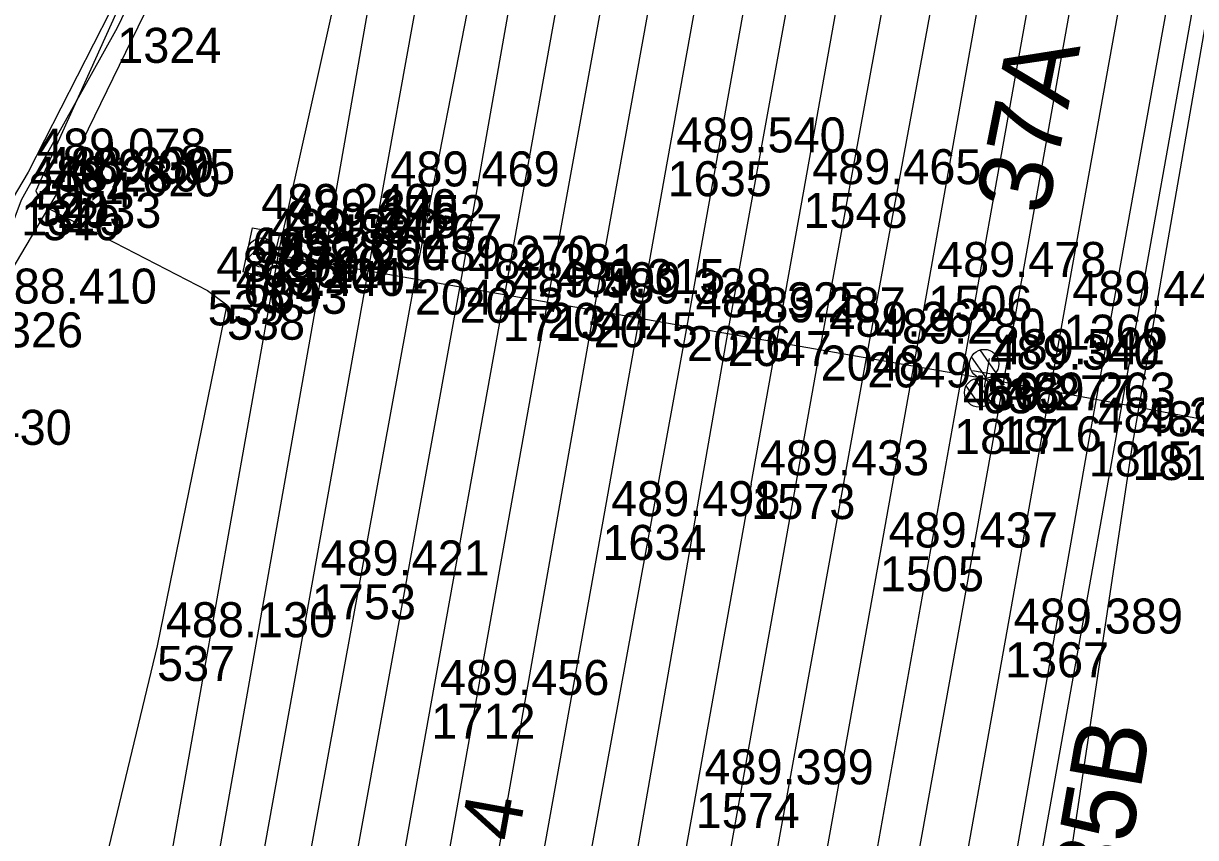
# Model space of a CAD drawing. Extents: x -874038 to -859694, y -1059487 to -1049069.
# Drawn here: x -866484.19 to -866444.03, y -1049765.39 to -1049737.49 of the extents above; entities that cross this region are included whole.
import ezdxf

# ---------------------------------------------------------------- set-up
doc = ezdxf.new("R2010")
doc.units = 0
for name, color, linetype in [('Vrstva 1', 7, 'Continuous'), ('Vrstva 11', 7, 'Continuous'), ('Vrstva 12', 7, 'Continuous'), ('Vrstva 26', 7, 'Continuous'), ('Vrstva 28', 7, 'Continuous'), ('Vrstva 43', 7, 'Continuous'), ('Vrstva 44', 7, 'Continuous'), ('Vrstva 51', 7, 'Continuous'), ('Vrstva 60', 7, 'Continuous'), ('Vrstva 61', 7, 'Continuous'), ('Vrstva 7', 7, 'Continuous')]:
    doc.layers.add(name, color=color, linetype=linetype)

msp = doc.modelspace()

# ---------------------------------------------------------------- linework, layer by layer
at = {"layer": 'Vrstva 1'}
msp.add_line((-866459.257, -1049753.274), (-866457.468, -1049743.298), dxfattribs=at)
for points in [[(-866457.468, -1049743.298), (-866455.052, -1049729.82), (-866452.964, -1049718.175), (-866452.734, -1049716.894), (-866452.583, -1049716.049), (-866452.202, -1049713.923), (-866450.379, -1049703.794), (-866448.003, -1049690.51), (-866445.542, -1049676.8), (-866443.149, -1049663.507), (-866442.078, -1049657.446)], [(-866456.91, -1049767.189), (-866454.849, -1049755.748), (-866453.188, -1049746.478), (-866451.205, -1049735.309), (-866449.181, -1049724.148), (-866447.318, -1049713.592), (-866445.2, -1049701.875), (-866443.424, -1049691.968), (-866441.202, -1049679.649), (-866438.992, -1049667.287)], [(-866439.298, -1049695.836), (-866440.712, -1049703.767), (-866442.661, -1049714.602), (-866444.565, -1049725.218), (-866446.515, -1049736.091), (-866448.555, -1049747.469), (-866450.562, -1049758.697), (-866452.543, -1049769.749), (-866454.536, -1049780.862), (-866456.502, -1049791.811), (-866458.538, -1049803.16), (-866460.459, -1049813.863), (-866461.047, -1049817.09)], [(-866467.767, -1049747.171), (-866465.55, -1049734.84), (-866463.303, -1049722.33), (-866461.046, -1049709.789), (-866458.738, -1049696.94)], [(-866486.865, -1049880.171), (-866484.476, -1049866.866), (-866482.154, -1049853.894), (-866480.068, -1049842.29), (-866477.847, -1049829.917), (-866475.723, -1049818.072), (-866473.425, -1049805.228), (-866471.18, -1049792.695), (-866468.849, -1049779.727), (-866466.613, -1049767.266), (-866464.357, -1049754.674), (-866462.12, -1049742.21), (-866459.803, -1049729.32), (-866457.96, -1049719.03)], [(-866469.795, -1049731.619), (-866471.921, -1049743.374), (-866471.921, -1049743.374), (-866474.315, -1049756.707), (-866476.571, -1049769.262), (-866478.901, -1049782.21), (-866480.988, -1049793.923), (-866483.192, -1049806.149), (-866485.348, -1049818.162), (-866487.636, -1049830.941), (-866489.962, -1049843.91), (-866491.342, -1049851.574)], [(-866472.55, -1049773.795), (-866470.218, -1049760.803), (-866467.767, -1049747.171)], [(-866459.257, -1049753.274), (-866461.159, -1049763.865), (-866463.072, -1049774.547), (-866464.987, -1049785.247), (-866466.897, -1049795.901), (-866469.072, -1049808.036), (-866471.036, -1049818.988), (-866472.943, -1049829.648), (-866474.876, -1049840.445), (-866476.833, -1049851.368), (-866478.774, -1049862.205), (-866480.775, -1049873.378), (-866482.729, -1049884.267)]]:
    msp.add_lwpolyline(points, dxfattribs=at)
at = {"layer": 'Vrstva 11'}
for p, q in [((-866476.491, -1049745.524), (-866475.845, -1049744.878)), ((-866476.231, -1049745.794), (-866475.576, -1049745.139)), ((-866450.874, -1049749.456), (-866451.414, -1049748.68)), ((-866451.196, -1049749.65), (-866451.707, -1049748.915)), ((-866451.054, -1049750.444), (-866451.594, -1049749.665)), ((-866451.377, -1049750.636), (-866451.886, -1049749.903))]:
    msp.add_line(p, q, dxfattribs=at)
msp.add_lwpolyline([(-866426.54, -1049754.28), (-866451.36, -1049749.65), (-866476.03, -1049745.34)], dxfattribs=at)
for centre in [(-866476.03, -1049745.34), (-866451.272, -1049749.158), (-866451.272, -1049749.158), (-866451.448, -1049750.142), (-866451.448, -1049750.142)]:
    msp.add_circle(centre, 0.5, dxfattribs=at)
at = {"layer": 'Vrstva 12'}
msp.add_lwpolyline([(-866475.41, -1049744.67), (-866475.78, -1049746.24), (-866476.66, -1049746), (-866476.35, -1049744.49), (-866475.41, -1049744.67)], dxfattribs=at)
at = {"layer": 'Vrstva 26'}
for points in [[(-866452.291, -1049646.603), (-866451.076, -1049647.105), (-866451.917, -1049653.948), (-866455.752, -1049664.858), (-866457.724, -1049678.356), (-866460.368, -1049685.159), (-866462.658, -1049688.363), (-866462.368, -1049691.399), (-866470.801, -1049714.272), (-866473.269, -1049718.257), (-866473.211, -1049720.623), (-866477.941, -1049732.168), (-866479.524, -1049733.81), (-866483.771, -1049743.228), (-866483.551, -1049743.718), (-866477.882, -1049746.638), (-866477.222, -1049747.128), (-866479.616, -1049758.822), (-866483.306, -1049774.156)], [(-866483.551, -1049743.718), (-866477.882, -1049746.638)]]:
    msp.add_lwpolyline(points, dxfattribs=at)
at = {"layer": 'Vrstva 28'}
msp.add_lwpolyline([(-866465.26, -1049697.62), (-866465.95, -1049700.21), (-866466.87, -1049703.66), (-866467.31, -1049705.95), (-866469.83, -1049710.22), (-866471.22, -1049714.54), (-866472.67, -1049716.93), (-866473.23, -1049719.15), (-866474.21, -1049722.02), (-866477.99, -1049732.14), (-866479.25, -1049734.02), (-866480.98, -1049737.64), (-866484.27, -1049743.55), (-866485.72, -1049747.39), (-866488.64, -1049752.23), (-866491.64, -1049756.7), (-866494.68, -1049760.53), (-866494.23, -1049761.77), (-866493.7, -1049761.17)], dxfattribs=at)
at = {"layer": 'Vrstva 44'}
msp.add_lwpolyline([(-866441.898, -1049724.436), (-866450.71, -1049773.791)], dxfattribs=at)
at = {"layer": 'Vrstva 51'}
for points in [[(-866451.821, -1049648.7), (-866455.1, -1049662.664), (-866456.302, -1049664.833), (-866456.406, -1049668.218), (-866458.06, -1049674.21), (-866458.4, -1049675.49), (-866461.635, -1049686.425), (-866463.375, -1049689.631), (-866463.258, -1049691.952), (-866465.853, -1049700.088), (-866472.011, -1049715.391), (-866474.263, -1049719.346), (-866475.077, -1049725.031), (-866484.028, -1049742.591), (-866494.163, -1049759.676), (-866493.161, -1049760.395)], [(-866450.531, -1049648.929), (-866453.975, -1049664.644), (-866454.52, -1049664.534), (-866454.977, -1049666.138), (-866454.284, -1049666.233), (-866460.733, -1049688.939), (-866461.452, -1049688.693), (-866461.965, -1049690.159), (-866461.032, -1049690.322), (-866464.583, -1049700.369), (-866471.368, -1049718.48), (-866472.01, -1049718.169), (-866472.71, -1049719.657), (-866471.881, -1049719.919), (-866474.328, -1049725.382), (-866483.04, -1049743.294), (-866493.161, -1049760.395)], [(-866439.226, -1049649.963), (-866443.579, -1049674.757), (-866448.682, -1049703.38), (-866452.493, -1049724.498), (-866456.877, -1049748.527), (-866461.642, -1049775.113), (-866467.382, -1049807.574), (-866471.13, -1049828.317), (-866475.932, -1049855.022), (-866481.259, -1049884.801), (-866486.712, -1049915.307), (-866492.117, -1049945.397), (-866497.64, -1049976.081), (-866503.971, -1050011.004), (-866508.417, -1050036.128), (-866511.666, -1050053.513), (-866516.483, -1050080.611), (-866520.346, -1050102.415), (-866524.288, -1050124.418), (-866526.521, -1050137.454), (-866528.954, -1050155.58), (-866528.05, -1050155.675)], [(-866437.74, -1049650.183), (-866442.038, -1049675.04), (-866447.144, -1049703.772), (-866450.86, -1049724.824), (-866455.281, -1049748.763), (-866460.081, -1049775.276), (-866465.822, -1049807.788), (-866469.579, -1049828.502), (-866474.361, -1049855.28), (-866479.71, -1049885.096), (-866485.151, -1049915.572), (-866490.51, -1049945.659), (-866496.112, -1049976.317), (-866502.33, -1050011.085), (-866506.847, -1050036.358), (-866510.012, -1050054.011), (-866514.828, -1050081.032), (-866518.798, -1050102.823), (-866522.439, -1050123.927), (-866524.933, -1050137.718), (-866528.05, -1050155.675)], [(-866453.979, -1049684.488), (-866456.641, -1049701.853), (-866460.307, -1049723.314), (-866464.657, -1049747.386), (-866469.345, -1049773.914), (-866474.866, -1049804.135), (-866479.845, -1049832.016), (-866483.667, -1049853.618), (-866489.131, -1049884.244), (-866494.586, -1049914.43), (-866500.176, -1049945.604), (-866505.199, -1049973.887), (-866510.025, -1050000.496), (-866514.699, -1050026.21), (-866519.256, -1050051.8), (-866523.927, -1050078.644), (-866524.675, -1050078.426), (-866525.036, -1050080.024), (-866524.174, -1050080.18), (-866525.388, -1050086.784), (-866526.248, -1050086.673)], [(-866453.979, -1049684.488), (-866454.95, -1049684.298), (-866458.073, -1049701.586), (-866461.892, -1049723.126), (-866466.248, -1049747.064), (-866471.016, -1049773.685)], [(-866448.726, -1049685.146), (-866450.938, -1049684.928), (-866453.505, -1049702.343), (-866457.17, -1049723.861), (-866461.457, -1049747.861), (-866466.314, -1049774.44)], [(-866448.726, -1049685.146), (-866451.812, -1049702.734), (-866455.701, -1049724.05), (-866460.063, -1049748.031), (-866464.708, -1049774.692), (-866470.384, -1049806.665), (-866475.219, -1049832.693), (-866479.023, -1049854.381), (-866484.549, -1049884.944), (-866489.883, -1049914.85), (-866495.507, -1049946.261), (-866500.585, -1049974.783), (-866505.37, -1050001.274), (-866511.419, -1050035.38), (-866514.629, -1050052.871), (-866519.458, -1050079.957), (-866523.397, -1050101.797), (-866526.913, -1050121.83), (-866527.705, -1050121.72)], [(-866456.756, -1049775.989), (-866452.307, -1049751.043), (-866447.573, -1049724.615), (-866443.988, -1049704.613), (-866440.758, -1049687.12), (-866439.473, -1049687.375)], [(-866450.985, -1049770.613), (-866447.693, -1049751.813), (-866442.926, -1049725.356), (-866439.364, -1049705.2), (-866436.289, -1049687.849)], [(-866448.999, -1049770.639), (-866446.196, -1049751.936), (-866441.619, -1049725.629), (-866437.943, -1049705.423), (-866434.789, -1049687.948)], [(-866450.814, -1049750.955), (-866446.161, -1049724.8), (-866442.594, -1049704.851)], [(-866463.368, -1049713.158), (-866464.307, -1049713.077), (-866470.78, -1049746.267), (-866475.666, -1049773.05), (-866481.029, -1049803.275), (-866486.08, -1049831.43), (-866489.872, -1049852.608), (-866495.422, -1049883.578), (-866500.911, -1049913.558), (-866506.482, -1049944.907), (-866511.554, -1049972.963), (-866516.022, -1049999.481), (-866516.888, -1050006.906), (-866515.956, -1050007.096)], [(-866463.368, -1049713.158), (-866469.252, -1049746.549), (-866474.094, -1049773.209), (-866479.476, -1049803.158), (-866484.565, -1049831.557), (-866488.383, -1049852.813), (-866493.886, -1049883.753), (-866499.31, -1049913.875), (-866504.908, -1049944.899), (-866510.022, -1049973.18), (-866514.707, -1049999.598), (-866515.956, -1050007.096)], [(-866471.436, -1049731.507), (-866472.344, -1049731.356), (-866475.419, -1049745.145), (-866480.25, -1049772.284), (-866482.576, -1049785.293), (-866486.361, -1049806.977), (-866490.991, -1049833.053), (-866494.528, -1049852.256), (-866499.688, -1049881.088), (-866505.438, -1049912.86), (-866511.402, -1049946.076), (-866512.964, -1049955.598), (-866515.985, -1049972.06), (-866520.77, -1049998.898), (-866526.612, -1050031.068), (-866529.966, -1050049.319), (-866528.881, -1050049.504)], [(-866471.436, -1049731.507), (-866473.885, -1049745.533), (-866478.681, -1049772.574), (-866480.981, -1049785.287), (-866484.99, -1049807.117), (-866489.644, -1049833.403), (-866493.128, -1049852.501), (-866498.213, -1049881.48), (-866503.949, -1049912.932), (-866510.011, -1049946.403), (-866514.624, -1049972.373), (-866519.407, -1049998.989), (-866525.248, -1050031.384), (-866528.881, -1050049.504)], [(-866510.068, -1050081.867), (-866508.322, -1050071.387), (-866501.939, -1050035.9), (-866496.55, -1050005.971), (-866491.29, -1049976.736), (-866486.447, -1049949.73), (-866480.705, -1049917.37), (-866475.209, -1049887.026), (-866469.836, -1049856.854), (-866465.818, -1049834.01), (-866460.883, -1049807.297), (-866455.397, -1049776.377), (-866450.814, -1049750.955)]]:
    msp.add_lwpolyline(points, dxfattribs=at)
at = {"layer": 'Vrstva 60'}
for p, q in [((-866480.98, -1049737.64), (-866480.98, -1049737.64)), ((-866462.12, -1049742.21), (-866462.12, -1049742.21)), ((-866484.028, -1049742.591), (-866484.028, -1049742.591)), ((-866483.771, -1049743.228), (-866483.771, -1049743.228)), ((-866483.04, -1049743.294), (-866483.04, -1049743.294)), ((-866471.921, -1049743.374), (-866471.921, -1049743.374)), ((-866457.468, -1049743.298), (-866457.468, -1049743.298)), ((-866483.551, -1049743.718), (-866483.551, -1049743.718)), ((-866476.35, -1049744.49), (-866476.35, -1049744.49)), ((-866475.41, -1049744.67), (-866475.41, -1049744.67)), ((-866475.419, -1049745.145), (-866475.419, -1049745.145)), ((-866476.03, -1049745.34), (-866476.03, -1049745.34)), ((-866473.885, -1049745.533), (-866473.885, -1049745.533)), ((-866476.66, -1049746), (-866476.66, -1049746)), ((-866475.78, -1049746.24), (-866475.78, -1049746.24)), ((-866470.78, -1049746.267), (-866470.78, -1049746.267)), ((-866477.882, -1049746.638), (-866477.882, -1049746.638)), ((-866469.252, -1049746.549), (-866469.252, -1049746.549)), ((-866453.188, -1049746.478), (-866453.188, -1049746.478)), ((-866477.222, -1049747.128), (-866477.222, -1049747.128)), ((-866467.767, -1049747.171), (-866467.767, -1049747.171)), ((-866466.248, -1049747.064), (-866466.248, -1049747.064)), ((-866464.657, -1049747.386), (-866464.657, -1049747.386)), ((-866448.555, -1049747.469), (-866448.555, -1049747.469)), ((-866461.457, -1049747.861), (-866461.457, -1049747.861)), ((-866460.063, -1049748.031), (-866460.063, -1049748.031)), ((-866456.877, -1049748.527), (-866456.877, -1049748.527)), ((-866455.281, -1049748.763), (-866455.281, -1049748.763)), ((-866451.36, -1049749.65), (-866451.36, -1049749.65)), ((-866451.178, -1049749.466), (-866451.178, -1049749.466)), ((-866452.307, -1049751.043), (-866452.307, -1049751.043)), ((-866450.814, -1049750.955), (-866450.814, -1049750.955)), ((-866447.693, -1049751.813), (-866447.693, -1049751.813)), ((-866446.196, -1049751.936), (-866446.196, -1049751.936)), ((-866459.257, -1049753.274), (-866459.257, -1049753.274)), ((-866464.357, -1049754.674), (-866464.357, -1049754.674)), ((-866454.849, -1049755.748), (-866454.849, -1049755.748)), ((-866474.315, -1049756.707), (-866474.315, -1049756.707)), ((-866479.616, -1049758.822), (-866479.616, -1049758.822)), ((-866450.562, -1049758.697), (-866450.562, -1049758.697)), ((-866470.218, -1049760.803), (-866470.218, -1049760.803)), ((-866461.159, -1049763.865), (-866461.159, -1049763.865))]:
    msp.add_line(p, q, dxfattribs=at)
at = {"layer": 'Vrstva 7'}
for p, q in [((-866451.263, -1049749.959), (-866451.093, -1049748.973)), ((-866451.671, -1049749.381), (-866450.685, -1049749.551))]:
    msp.add_line(p, q, dxfattribs=at)

# ---------------------------------------------------------------- texts
at = {"layer": 'Vrstva 11'}
for s, rotation, p in [('37A', 78.7469, (-866449.132, -1049744.107)), ('35B', 80.0912, (-866446.566, -1049767.47))]:
    msp.add_text(s, height=2.5, rotation=rotation, dxfattribs=at).set_placement(p)
at = {"layer": 'Vrstva 43'}
msp.add_text('K14', height=2, rotation=79.7547, dxfattribs=at).set_placement((-866467.85, -1049768.804))
at = {"layer": 'Vrstva 60'}
for s, p in [('1324', (-866480.98, -1049738.84)), ('1635', (-866462.12, -1049743.41)), ('2034', (-866484.028, -1049743.791)), ('541', (-866483.771, -1049744.428)), ('1325', (-866484.27, -1049744.75)), ('2033', (-866483.04, -1049744.494)), ('1752', (-866471.921, -1049744.574)), ('1548', (-866457.468, -1049744.498)), ('540', (-866483.551, -1049744.918)), ('695', (-866476.35, -1049745.69)), ('692', (-866475.41, -1049745.87)), ('2040', (-866475.419, -1049746.345)), ('696', (-866476.03, -1049746.54)), ('2041', (-866473.885, -1049746.733)), ('694', (-866476.66, -1049747.2)), ('693', (-866475.78, -1049747.44)), ('2042', (-866470.78, -1049747.467)), ('1506', (-866453.188, -1049747.678)), ('539', (-866477.882, -1049747.838)), ('2043', (-866469.252, -1049747.749)), ('538', (-866477.222, -1049748.328)), ('1713', (-866467.767, -1049748.371)), ('2044', (-866466.248, -1049748.264)), ('1326', (-866485.72, -1049748.59)), ('2045', (-866464.657, -1049748.586)), ('1366', (-866448.555, -1049748.669)), ('2046', (-866461.457, -1049749.061)), ('2047', (-866460.063, -1049749.231)), ('2048', (-866456.877, -1049749.727)), ('2049', (-866455.281, -1049749.963)), ('636', (-866451.36, -1049750.85)), ('563', (-866451.178, -1049750.666)), ('1817', (-866452.307, -1049752.243)), ('1816', (-866450.814, -1049752.155)), ('1815', (-866447.693, -1049753.013)), ('1814', (-866446.196, -1049753.136)), ('1573', (-866459.257, -1049754.474)), ('1634', (-866464.357, -1049755.874)), ('1505', (-866454.849, -1049756.948)), ('1753', (-866474.315, -1049757.907)), ('537', (-866479.616, -1049760.022)), ('1367', (-866450.562, -1049759.897)), ('1712', (-866470.218, -1049762.003)), ('1574', (-866461.159, -1049765.065))]:
    msp.add_text(s, height=1.2, dxfattribs=at).set_placement(p)
at = {"layer": 'Vrstva 61'}
for s, p in [('489.540', (-866461.82, -1049741.91)), ('489.078', (-866483.728, -1049742.291)), ('488.280', (-866483.97, -1049743.25)), ('488.330', (-866483.471, -1049742.928)), ('489.095', (-866482.74, -1049742.994)), ('489.469', (-866471.621, -1049743.074)), ('489.465', (-866457.168, -1049742.998)), ('487.620', (-866483.251, -1049743.418)), ('489.240', (-866476.05, -1049744.19)), ('489.240', (-866475.11, -1049744.37)), ('489.246', (-866475.119, -1049744.845)), ('489.320', (-866475.73, -1049745.04)), ('489.267', (-866473.585, -1049745.233)), ('489.260', (-866476.36, -1049745.7)), ('489.260', (-866475.48, -1049745.94)), ('489.270', (-866470.48, -1049745.967)), ('487.700', (-866477.582, -1049746.338)), ('489.281', (-866468.952, -1049746.249)), ('489.478', (-866452.888, -1049746.178)), ('488.440', (-866476.922, -1049746.828)), ('489.500', (-866467.467, -1049746.871)), ('489.315', (-866465.948, -1049746.764)), ('488.410', (-866485.42, -1049747.09)), ('489.328', (-866464.357, -1049747.086)), ('489.443', (-866448.255, -1049747.169)), ('489.325', (-866461.157, -1049747.561)), ('489.287', (-866459.763, -1049747.731)), ('489.262', (-866456.577, -1049748.227)), ('489.280', (-866454.981, -1049748.463)), ('489.542', (-866450.878, -1049749.166)), ('489.340', (-866451.06, -1049749.35)), ('489.277', (-866452.007, -1049750.743)), ('489.263', (-866450.514, -1049750.655)), ('489.249', (-866447.393, -1049751.513)), ('489.176', (-866445.896, -1049751.636)), ('488.430', (-866488.34, -1049751.93)), ('489.433', (-866458.957, -1049752.974)), ('489.498', (-866464.057, -1049754.374)), ('489.437', (-866454.549, -1049755.448)), ('489.421', (-866474.015, -1049756.407)), ('488.130', (-866479.316, -1049758.522)), ('489.389', (-866450.262, -1049758.397)), ('489.456', (-866469.918, -1049760.503)), ('489.399', (-866460.859, -1049763.565))]:
    msp.add_text(s, height=1.2, dxfattribs=at).set_placement(p)

doc.saveas('drawing.dxf')
